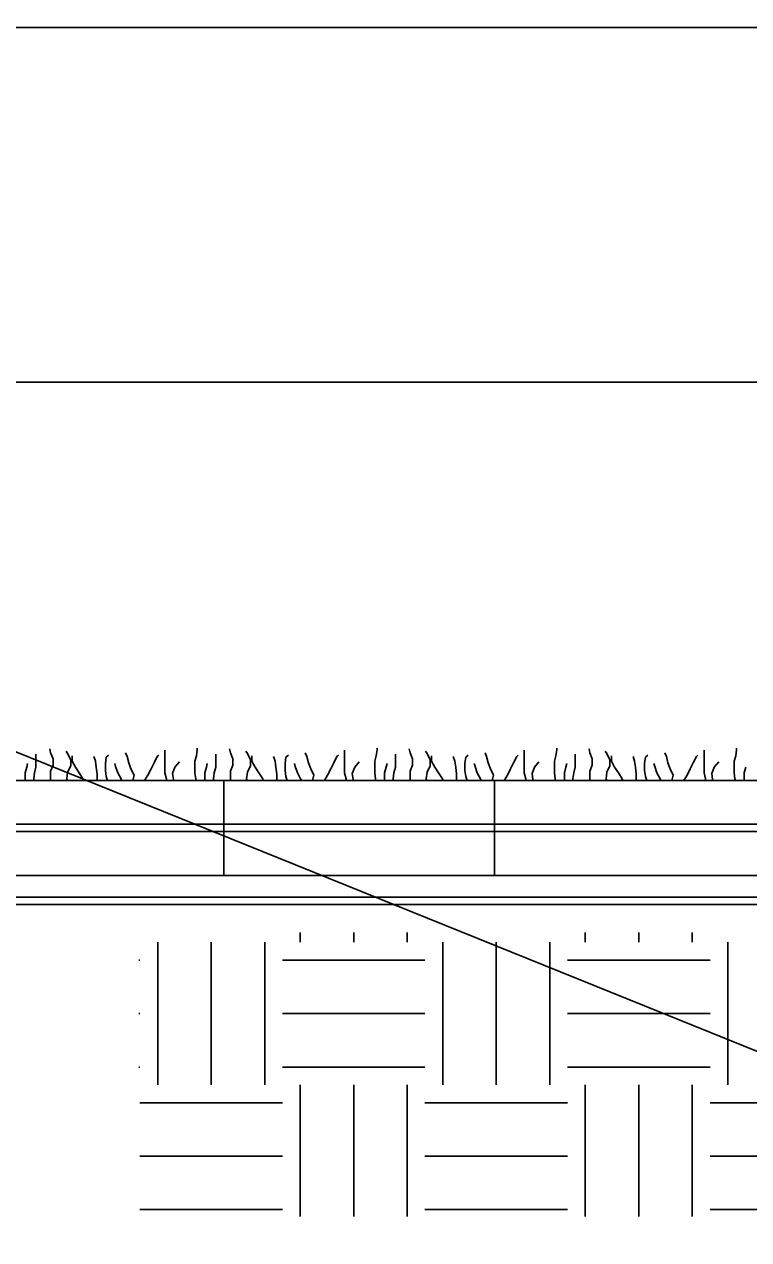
# Model space of a CAD drawing. Extents: x 638850 to 644908, y 297188 to 298900.
# Drawn here: x 643283.48 to 643311.08, y 297825.19 to 297871.46 of the extents above; entities that cross this region are included whole.
import ezdxf

# ---------------------------------------------------------------- set-up
doc = ezdxf.new("R2010")
doc.units = 0
for name, color, linetype in [('1', 7, 'Continuous'), ('13', 7, 'Continuous'), ('4', 7, 'Continuous'), ('5', 7, 'Continuous'), ('8', 7, 'Continuous'), ('9', 7, 'Continuous')]:
    doc.layers.add(name, color=color, linetype=linetype)

msp = doc.modelspace()

# ---------------------------------------------------------------- linework, layer by layer
at = {"layer": '1'}
for p, q in [((641027.32, 298753.995), (644908.141, 297188.079)), ((643410.47, 297871.34), (642438.47, 297871.34)), ((642478.97, 297857.84), (643396.97, 297857.84))]:
    msp.add_line(p, q, dxfattribs=at)
at = {"layer": '13'}
for p, q in [((643293.997, 297836.516), (643293.997, 297836.889)), ((643296.032, 297836.516), (643296.032, 297836.889)), ((643298.068, 297836.516), (643298.068, 297836.889)), ((643304.853, 297836.516), (643304.853, 297836.889)), ((643306.888, 297836.516), (643306.888, 297836.889)), ((643308.924, 297836.516), (643308.924, 297836.889)), ((643288.569, 297831.087), (643288.569, 297836.516)), ((643290.603, 297831.087), (643290.603, 297836.516)), ((643292.64, 297831.087), (643292.64, 297836.516)), ((643299.425, 297831.087), (643299.425, 297836.516)), ((643301.46, 297831.087), (643301.46, 297836.516)), ((643303.496, 297831.087), (643303.496, 297836.516)), ((643310.281, 297831.087), (643310.281, 297836.516)), ((643287.842, 297835.838), (643287.889, 297835.838)), ((643293.317, 297835.838), (643298.746, 297835.838)), ((643304.174, 297835.838), (643309.602, 297835.838)), ((643287.842, 297833.801), (643287.889, 297833.801)), ((643293.317, 297833.801), (643298.746, 297833.801)), ((643304.174, 297833.801), (643309.602, 297833.801)), ((643287.842, 297831.767), (643287.889, 297831.767)), ((643293.317, 297831.767), (643298.746, 297831.767)), ((643304.174, 297831.767), (643309.602, 297831.767)), ((643293.997, 297826.078), (643293.997, 297831.087)), ((643296.032, 297826.078), (643296.032, 297831.087)), ((643298.068, 297826.078), (643298.068, 297831.087)), ((643304.853, 297826.078), (643304.853, 297831.087)), ((643306.888, 297826.078), (643306.888, 297831.087)), ((643308.924, 297826.078), (643308.924, 297831.087)), ((643287.889, 297830.41), (643293.317, 297830.41)), ((643298.746, 297830.41), (643304.174, 297830.41)), ((643309.602, 297830.41), (643315.03, 297830.41)), ((643287.889, 297828.373), (643293.317, 297828.373)), ((643298.746, 297828.373), (643304.174, 297828.373)), ((643309.602, 297828.373), (643315.03, 297828.373)), ((643287.889, 297826.339), (643293.317, 297826.339)), ((643298.746, 297826.339), (643304.174, 297826.339)), ((643309.602, 297826.339), (643315.03, 297826.339))]:
    msp.add_line(p, q, dxfattribs=at)
at = {"layer": '4'}
msp.add_lwpolyline([(643281.317, 297841.008), (643333.657, 297841.008), (643333.657, 297840.728), (643281.317, 297840.728)], close=True, dxfattribs=at)
at = {"layer": '5'}
for p, q in [((643280.768, 297842.678), (643332.335, 297842.678)), ((643291.081, 297842.678), (643291.081, 297839.058)), ((643301.395, 297842.678), (643301.395, 297839.058)), ((643281.864, 297839.058), (643332.335, 297839.058))]:
    msp.add_line(p, q, dxfattribs=at)
at = {"layer": '8'}
msp.add_lwpolyline([(643282.403, 297838.231), (643332.621, 297838.231), (643332.42, 297837.949), (643282.403, 297837.949)], close=True, dxfattribs=at)
at = {"layer": '9'}
for p, q in [((643283.927, 297843.178), (643283.927, 297843.673)), ((643284.487, 297843.731), (643284.459, 297843.877)), ((643284.579, 297843.497), (643284.487, 297843.731)), ((643285.134, 297843.701), (643285.074, 297843.792)), ((643285.254, 297843.467), (643285.134, 297843.701)), ((643285.308, 297843.406), (643285.308, 297843.619)), ((643286.194, 297843.406), (643286.133, 297843.588)), ((643286.604, 297843.558), (643286.695, 297843.642)), ((643287.401, 297843.588), (643287.34, 297843.731)), ((643287.462, 297843.352), (643287.401, 297843.588)), ((643288.426, 297843.352), (643288.548, 297843.588)), ((643288.548, 297843.588), (643288.602, 297843.642)), ((643288.836, 297842.965), (643288.836, 297843.823)), ((643289.983, 297843.406), (643290.044, 297843.619)), ((643290.044, 297843.619), (643290.074, 297843.847)), ((643290.074, 297843.847), (643290.074, 297843.907)), ((643290.773, 297843.178), (643290.773, 297843.673)), ((643291.333, 297843.731), (643291.303, 297843.877)), ((643291.424, 297843.497), (643291.333, 297843.731)), ((643291.98, 297843.701), (643291.92, 297843.792)), ((643292.1, 297843.467), (643291.98, 297843.701)), ((643292.154, 297843.406), (643292.154, 297843.619)), ((643293.04, 297843.406), (643292.979, 297843.588)), ((643293.45, 297843.558), (643293.541, 297843.642)), ((643294.247, 297843.588), (643294.186, 297843.731)), ((643294.308, 297843.352), (643294.247, 297843.588)), ((643295.272, 297843.352), (643295.394, 297843.588)), ((643295.394, 297843.588), (643295.448, 297843.642)), ((643295.682, 297842.965), (643295.682, 297843.823)), ((643296.829, 297843.406), (643296.89, 297843.619)), ((643296.89, 297843.619), (643296.92, 297843.847)), ((643296.92, 297843.847), (643296.92, 297843.907)), ((643297.619, 297843.178), (643297.619, 297843.673)), ((643298.179, 297843.731), (643298.149, 297843.877)), ((643298.27, 297843.497), (643298.179, 297843.731)), ((643298.826, 297843.701), (643298.765, 297843.792)), ((643298.946, 297843.467), (643298.826, 297843.701)), ((643299, 297843.406), (643299, 297843.619)), ((643299.886, 297843.406), (643299.825, 297843.588)), ((643300.296, 297843.558), (643300.387, 297843.642)), ((643301.093, 297843.588), (643301.032, 297843.731)), ((643301.154, 297843.352), (643301.093, 297843.588)), ((643302.118, 297843.352), (643302.239, 297843.588)), ((643302.239, 297843.588), (643302.294, 297843.642)), ((643302.528, 297842.965), (643302.528, 297843.823)), ((643303.675, 297843.406), (643303.735, 297843.619)), ((643303.735, 297843.619), (643303.766, 297843.847)), ((643303.766, 297843.847), (643303.766, 297843.907)), ((643304.465, 297843.178), (643304.465, 297843.673)), ((643305.025, 297843.731), (643304.995, 297843.877)), ((643305.116, 297843.497), (643305.025, 297843.731)), ((643305.672, 297843.701), (643305.611, 297843.792)), ((643305.792, 297843.467), (643305.672, 297843.701)), ((643305.846, 297843.406), (643305.846, 297843.619)), ((643306.732, 297843.406), (643306.671, 297843.588)), ((643307.142, 297843.558), (643307.233, 297843.642)), ((643307.939, 297843.588), (643307.878, 297843.731)), ((643307.998, 297843.352), (643307.939, 297843.588)), ((643308.964, 297843.352), (643309.085, 297843.588)), ((643309.085, 297843.588), (643309.14, 297843.642)), ((643309.374, 297842.965), (643309.374, 297843.823)), ((643310.521, 297843.406), (643310.581, 297843.619)), ((643310.581, 297843.619), (643310.612, 297843.847)), ((643310.612, 297843.847), (643310.612, 297843.907)), ((643283.517, 297842.965), (643283.578, 297843.178)), ((643283.578, 297843.178), (643283.608, 297843.321)), ((643283.873, 297842.965), (643283.927, 297843.178)), ((643284.487, 297843.026), (643284.579, 297843.262)), ((643284.579, 297843.262), (643284.579, 297843.497)), ((643285.134, 297842.995), (643285.254, 297843.232)), ((643285.254, 297843.232), (643285.254, 297843.467)), ((643285.43, 297843.178), (643285.308, 297843.406)), ((643285.575, 297842.965), (643285.43, 297843.178)), ((643286.224, 297843.178), (643286.194, 297843.406)), ((643286.255, 297842.911), (643286.224, 297843.178)), ((643286.574, 297843.321), (643286.604, 297843.558)), ((643286.574, 297843.056), (643286.574, 297843.321)), ((643286.96, 297843.202), (643286.93, 297843.321)), ((643287.045, 297842.965), (643286.96, 297843.202)), ((643287.547, 297843.117), (643287.462, 297843.352)), ((643287.666, 297842.88), (643287.547, 297843.117)), ((643288.191, 297842.88), (643288.311, 297843.117)), ((643288.311, 297843.117), (643288.426, 297843.352)), ((643289.132, 297842.941), (643289.223, 297843.178)), ((643289.223, 297843.178), (643289.399, 297843.382)), ((643289.983, 297842.965), (643289.983, 297843.406)), ((643290.363, 297842.965), (643290.424, 297843.178)), ((643290.424, 297843.178), (643290.454, 297843.321)), ((643290.719, 297842.965), (643290.773, 297843.178)), ((643291.333, 297843.026), (643291.424, 297843.262)), ((643291.424, 297843.262), (643291.424, 297843.497)), ((643291.98, 297842.995), (643292.1, 297843.232)), ((643292.1, 297843.232), (643292.1, 297843.467)), ((643292.276, 297843.178), (643292.154, 297843.406)), ((643292.419, 297842.965), (643292.276, 297843.178)), ((643293.07, 297843.178), (643293.04, 297843.406)), ((643293.101, 297842.911), (643293.07, 297843.178)), ((643293.42, 297843.321), (643293.45, 297843.558)), ((643293.42, 297843.056), (643293.42, 297843.321)), ((643293.806, 297843.202), (643293.776, 297843.321)), ((643293.891, 297842.965), (643293.806, 297843.202)), ((643294.393, 297843.117), (643294.308, 297843.352)), ((643294.512, 297842.88), (643294.393, 297843.117)), ((643295.037, 297842.88), (643295.157, 297843.117)), ((643295.157, 297843.117), (643295.272, 297843.352)), ((643295.978, 297842.941), (643296.069, 297843.178)), ((643296.069, 297843.178), (643296.242, 297843.382)), ((643296.829, 297842.965), (643296.829, 297843.406)), ((643297.209, 297842.965), (643297.269, 297843.178)), ((643297.269, 297843.178), (643297.3, 297843.321)), ((643297.565, 297842.965), (643297.619, 297843.178)), ((643298.179, 297843.026), (643298.27, 297843.262)), ((643298.27, 297843.262), (643298.27, 297843.497)), ((643298.826, 297842.995), (643298.946, 297843.232)), ((643298.946, 297843.232), (643298.946, 297843.467)), ((643299.122, 297843.178), (643299, 297843.406)), ((643299.265, 297842.965), (643299.122, 297843.178)), ((643299.916, 297843.178), (643299.886, 297843.406)), ((643299.947, 297842.911), (643299.916, 297843.178)), ((643300.266, 297843.321), (643300.296, 297843.558)), ((643300.266, 297843.056), (643300.266, 297843.321)), ((643300.652, 297843.202), (643300.622, 297843.321)), ((643300.737, 297842.965), (643300.652, 297843.202)), ((643301.236, 297843.117), (643301.154, 297843.352)), ((643301.358, 297842.88), (643301.236, 297843.117)), ((643301.883, 297842.88), (643302.003, 297843.117)), ((643302.003, 297843.117), (643302.118, 297843.352)), ((643302.824, 297842.941), (643302.915, 297843.178)), ((643302.915, 297843.178), (643303.088, 297843.382)), ((643303.675, 297842.965), (643303.675, 297843.406)), ((643304.055, 297842.965), (643304.115, 297843.178)), ((643304.115, 297843.178), (643304.146, 297843.321)), ((643304.411, 297842.965), (643304.465, 297843.178)), ((643305.025, 297843.026), (643305.116, 297843.262)), ((643305.116, 297843.262), (643305.116, 297843.497)), ((643305.672, 297842.995), (643305.792, 297843.232)), ((643305.792, 297843.232), (643305.792, 297843.467)), ((643305.968, 297843.178), (643305.846, 297843.406)), ((643306.111, 297842.965), (643305.968, 297843.178)), ((643306.762, 297843.178), (643306.732, 297843.406)), ((643306.793, 297842.911), (643306.762, 297843.178)), ((643307.112, 297843.321), (643307.142, 297843.558)), ((643307.112, 297843.056), (643307.112, 297843.321)), ((643307.498, 297843.202), (643307.468, 297843.321)), ((643307.583, 297842.965), (643307.498, 297843.202)), ((643308.082, 297843.117), (643307.998, 297843.352)), ((643308.204, 297842.88), (643308.082, 297843.117)), ((643308.729, 297842.88), (643308.849, 297843.117)), ((643308.849, 297843.117), (643308.964, 297843.352)), ((643309.669, 297842.941), (643309.761, 297843.178)), ((643309.761, 297843.178), (643309.934, 297843.382)), ((643310.521, 297842.965), (643310.521, 297843.406)), ((643310.901, 297842.965), (643310.961, 297843.178)), ((643283.517, 297842.707), (643283.517, 297842.965)), ((643283.525, 297842.676), (643283.517, 297842.707)), ((643283.842, 297842.737), (643283.873, 297842.965)), ((643283.851, 297842.676), (643283.842, 297842.737)), ((643284.487, 297842.676), (643284.487, 297843.026)), ((643285.104, 297842.737), (643285.134, 297842.995)), ((643285.13, 297842.676), (643285.104, 297842.737)), ((643285.718, 297842.737), (643285.575, 297842.965)), ((643285.74, 297842.676), (643285.718, 297842.737)), ((643286.255, 297842.676), (643286.255, 297842.911)), ((643286.604, 297842.822), (643286.574, 297843.056)), ((643286.654, 297842.676), (643286.604, 297842.822)), ((643287.167, 297842.737), (643287.045, 297842.965)), ((643287.195, 297842.676), (643287.167, 297842.737)), ((643287.614, 297842.676), (643287.666, 297842.88)), ((643288.066, 297842.676), (643288.191, 297842.88)), ((643288.897, 297842.737), (643288.836, 297842.965)), ((643288.906, 297842.676), (643288.897, 297842.737)), ((643289.162, 297842.707), (643289.132, 297842.941)), ((643289.177, 297842.676), (643289.162, 297842.707)), ((643290.013, 297842.737), (643289.983, 297842.965)), ((643290.031, 297842.676), (643290.013, 297842.737)), ((643290.363, 297842.707), (643290.363, 297842.965)), ((643290.371, 297842.676), (643290.363, 297842.707)), ((643290.688, 297842.737), (643290.719, 297842.965)), ((643290.697, 297842.676), (643290.688, 297842.737)), ((643291.333, 297842.676), (643291.333, 297843.026)), ((643291.95, 297842.737), (643291.98, 297842.995)), ((643291.976, 297842.676), (643291.95, 297842.737)), ((643292.564, 297842.737), (643292.419, 297842.965)), ((643292.586, 297842.676), (643292.564, 297842.737)), ((643293.101, 297842.676), (643293.101, 297842.911)), ((643293.45, 297842.822), (643293.42, 297843.056)), ((643293.5, 297842.676), (643293.45, 297842.822)), ((643294.01, 297842.737), (643293.891, 297842.965)), ((643294.041, 297842.676), (643294.01, 297842.737)), ((643294.46, 297842.676), (643294.512, 297842.88)), ((643294.912, 297842.676), (643295.037, 297842.88)), ((643295.743, 297842.737), (643295.682, 297842.965)), ((643295.752, 297842.676), (643295.743, 297842.737)), ((643296.008, 297842.707), (643295.978, 297842.941)), ((643296.023, 297842.676), (643296.008, 297842.707)), ((643296.859, 297842.737), (643296.829, 297842.965)), ((643296.876, 297842.676), (643296.859, 297842.737)), ((643297.209, 297842.707), (643297.209, 297842.965)), ((643297.217, 297842.676), (643297.209, 297842.707)), ((643297.534, 297842.737), (643297.565, 297842.965)), ((643297.543, 297842.676), (643297.534, 297842.737)), ((643298.179, 297842.676), (643298.179, 297843.026)), ((643298.796, 297842.737), (643298.826, 297842.995)), ((643298.822, 297842.676), (643298.796, 297842.737)), ((643299.41, 297842.737), (643299.265, 297842.965)), ((643299.432, 297842.676), (643299.41, 297842.737)), ((643299.947, 297842.676), (643299.947, 297842.911)), ((643300.296, 297842.822), (643300.266, 297843.056)), ((643300.346, 297842.676), (643300.296, 297842.822)), ((643300.856, 297842.737), (643300.737, 297842.965)), ((643300.887, 297842.676), (643300.856, 297842.737)), ((643301.306, 297842.676), (643301.358, 297842.88)), ((643301.757, 297842.676), (643301.883, 297842.88)), ((643302.589, 297842.737), (643302.528, 297842.965)), ((643302.598, 297842.676), (643302.589, 297842.737)), ((643302.854, 297842.707), (643302.824, 297842.941)), ((643302.869, 297842.676), (643302.854, 297842.707)), ((643303.705, 297842.737), (643303.675, 297842.965)), ((643303.722, 297842.676), (643303.705, 297842.737)), ((643304.055, 297842.707), (643304.055, 297842.965)), ((643304.061, 297842.676), (643304.055, 297842.707)), ((643304.38, 297842.737), (643304.411, 297842.965)), ((643304.389, 297842.676), (643304.38, 297842.737)), ((643305.025, 297842.676), (643305.025, 297843.026)), ((643305.642, 297842.737), (643305.672, 297842.995)), ((643305.666, 297842.676), (643305.642, 297842.737)), ((643306.256, 297842.737), (643306.111, 297842.965)), ((643306.276, 297842.676), (643306.256, 297842.737)), ((643306.793, 297842.676), (643306.793, 297842.911)), ((643307.142, 297842.822), (643307.112, 297843.056)), ((643307.192, 297842.676), (643307.142, 297842.822)), ((643307.702, 297842.737), (643307.583, 297842.965)), ((643307.733, 297842.676), (643307.702, 297842.737)), ((643308.152, 297842.676), (643308.204, 297842.88)), ((643308.603, 297842.676), (643308.729, 297842.88)), ((643309.435, 297842.737), (643309.374, 297842.965)), ((643309.444, 297842.676), (643309.435, 297842.737)), ((643309.7, 297842.707), (643309.669, 297842.941)), ((643309.715, 297842.676), (643309.7, 297842.707)), ((643310.551, 297842.737), (643310.521, 297842.965)), ((643310.568, 297842.676), (643310.551, 297842.737)), ((643310.901, 297842.707), (643310.901, 297842.965)), ((643310.907, 297842.676), (643310.901, 297842.707))]:
    msp.add_line(p, q, dxfattribs=at)

doc.saveas('drawing.dxf')
